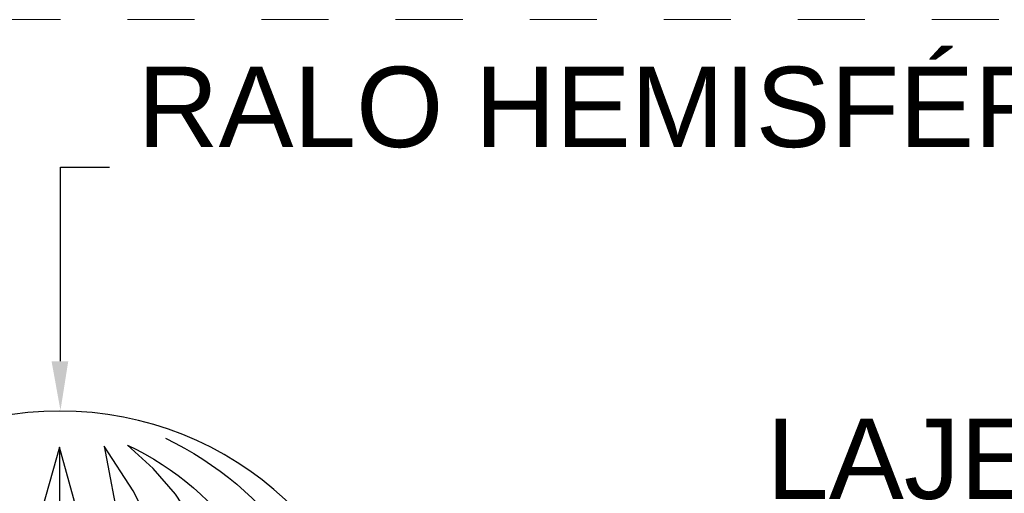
# Model space of a CAD drawing. Header units: millimetres. Extents: x -261 to 187, y -214 to 106.
# Tile 294 of 656: x -131.143 to -129.674, y -151.015 to -150.307. Entities that reach past the tile are written whole.
import ezdxf

# ---------------------------------------------------------------- set-up
doc = ezdxf.new("R2010")
doc.units = ezdxf.units.MM
doc.header["$LTSCALE"] = 0.005
doc.header["$MEASUREMENT"] = 0
doc.linetypes.add('HIDDEN', pattern=[0.9525, 0.635, -0.3175])
doc.linetypes.add('NULL', pattern=[0])
doc.layers.get('0').update_dxf_attribs({"lineweight": 18})
doc.layers.add('DI-Tabelas', color=7, linetype='Continuous', lineweight=13)
doc.layers.add('PDF_Geometry', color=4, linetype='Continuous')
doc.layers.add('PDF_Solid Fills', color=7, linetype='Continuous')
doc.styles.add('Arial', font='arial.ttf')

msp = doc.modelspace()

# ---------------------------------------------------------------- linework, layer by layer
at = {"linetype": 'HIDDEN', "ltscale": 2}
msp.add_lwpolyline([(-134.1823, -150.3074), (-127.8756, -150.3074), (-127.8756, -153.2), (-134.1823, -153.2)], close=True, dxfattribs=at)
at = {"layer": 'PDF_Geometry', "color": 7, "lineweight": 25}
for points in [[(-131.0823, -150.8176), (-131.0823, -150.5276), (-131.009, -150.5276)], [(-131.084, -150.9459), (-131.084, -153.0643)]]:
    msp.add_lwpolyline(points, dxfattribs=at)
for points in [[(-130.869, -151.3109), (-130.8856, -151.2326), (-130.9073, -151.1559), (-130.9373, -151.0826), (-130.974, -151.0109), (-131.0173, -150.9443), (-130.994, -151.0676), (-130.9756, -151.191), (-130.9623, -151.3143), (-130.959, -151.3326), (-130.9473, -151.3476), (-130.9323, -151.356), (-130.914, -151.3593), (-130.8957, -151.3543), (-130.8823, -151.3443), (-130.8723, -151.3276)], [(-131.024, -151.3143), (-131.0273, -151.2209), (-131.039, -151.1276), (-131.059, -151.0359), (-131.084, -150.9459), (-131.109, -151.0359), (-131.1273, -151.1276), (-131.1373, -151.2209), (-131.139, -151.3143), (-131.1307, -151.3326), (-131.1173, -151.3459), (-131.1006, -151.356), (-131.0823, -151.3576), (-131.0623, -151.356), (-131.0457, -151.3459), (-131.0323, -151.3326)]]:
    msp.add_lwpolyline(points, close=True, dxfattribs=at)
msp.add_lwpolyline([(-130.734, -151.3109), (-130.7423, -151.3276), (-130.7557, -151.341), (-130.7723, -151.3476), (-130.7923, -151.3476), (-130.809, -151.341), (-130.8223, -151.3276), (-130.829, -151.3109), (-130.8273, -151.2593), (-130.8306, -151.206), (-130.8423, -151.1559), (-130.859, -151.106), (-130.8823, -151.0593), (-130.9106, -151.0159), (-130.944, -150.9776), (-130.9823, -150.9426, -0.27438)], format="xyb", close=True, dxfattribs=at)
msp.add_lwpolyline([(-130.9256, -150.9326, -0.255072), (-130.644, -151.3243), (-130.6373, -151.341), (-130.624, -151.3526), (-130.6073, -151.3576), (-130.589, -151.356)], format="xyb", dxfattribs=at)
msp.add_arc((-131.0831, -151.3857), 0.4938, 4.226, 175.774, dxfattribs=at)
at = {"layer": 'PDF_Solid Fills', "color": 7, "lineweight": 25, "transparency": 33554559}
msp.add_solid([(-131.0707, -150.8176), (-131.0823, -150.8909), (-131.0956, -150.8176)], dxfattribs=at)

# ---------------------------------------------------------------- texts
at = {"layer": 'DI-Tabelas', "linetype": 'NULL', "char_height": 0.12, "width": 3.044207, "attachment_point": 7, "line_spacing_factor": 0.6, "style": 'Arial'}
for s, insert in [('RALO HEMISFÉRICO (ABACAXI)', (-130.9675, -150.5338)), ('LAJE IMPERMEABILIZADA', (-130.0293, -151.0248))]:
    msp.add_mtext(s, dxfattribs=dict(at, insert=insert))

doc.saveas('drawing.dxf')
